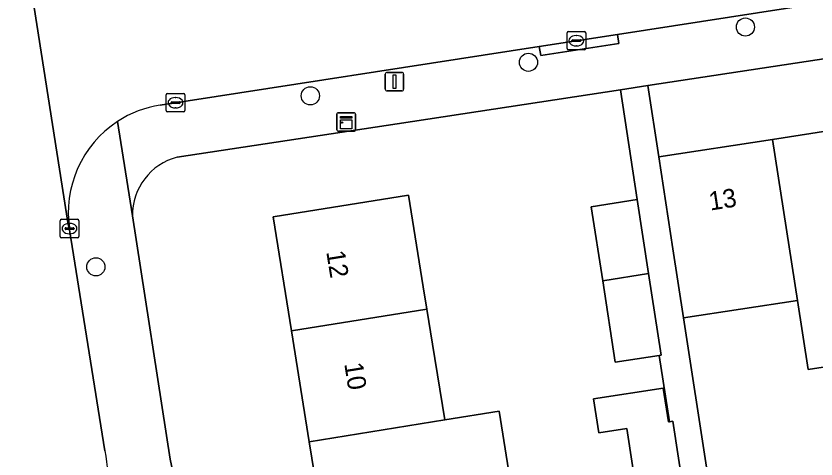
# Model space of a CAD drawing. Extents: x 160077 to 160948, y 386481 to 387498.
# Drawn here: x 160369.17 to 160412.23, y 387254.24 to 387278.08 of the extents above; entities that cross this region are included whole.
import ezdxf

# ---------------------------------------------------------------- set-up
doc = ezdxf.new("R2010")
doc.units = 0
for name, color, linetype in [('IMGEO_Boom', 7, 'Continuous'), ('IMGEO_Erf', 7, 'Continuous'), ('IMGEO_Kast', 7, 'Continuous'), ('IMGEO_Kolk', 7, 'Continuous'), ('IMGEO_Lichtmast', 7, 'Continuous'), ('IMGEO_Muur', 7, 'Continuous'), ('IMGEO_Pand', 7, 'Continuous'), ('IMGEO_Pand_nummerreeks', 7, 'Continuous'), ('IMGEO_Rijbaan_lokaal_open', 7, 'Continuous'), ('IMGEO_Voetpad_open', 7, 'Continuous')]:
    doc.layers.add(name, color=color, linetype=linetype)

msp = doc.modelspace()

# ---------------------------------------------------------------- linework, layer by layer
at = {"layer": 'IMGEO_Boom'}
for centre in [(160408.43, 387277.485), (160396.753, 387275.59), (160385.013, 387273.784), (160373.472, 387264.578)]:
    msp.add_circle(centre, 0.489, dxfattribs=at)
at = {"layer": 'IMGEO_Erf'}
msp.add_lwpolyline([(160439.635, 387276.024), (160445.762, 387276.968), (160445.192, 387280.717), (160403.185, 387274.333), (160403.768, 387270.497), (160409.89, 387271.44), (160415.84, 387272.357), (160421.789, 387273.274), (160427.738, 387274.191), (160433.686, 387275.107)], close=True, dxfattribs=at)
for points in [[(160402.666, 387251.891), (160402.05, 387255.884), (160400.542, 387255.652), (160400.262, 387257.471), (160404.005, 387258.048), (160404.285, 387256.229), (160404.336, 387256.237), (160403.785, 387259.806), (160401.426, 387259.442), (160400.751, 387263.82), (160400.135, 387267.813), (160402.606, 387268.194), (160401.707, 387274.108), (160389.687, 387272.281), (160377.847, 387270.481)], [(160385.786, 387250), (160384.957, 387255.166), (160383.999, 387261.131), (160383.013, 387267.27), (160390.303, 387268.441), (160391.095, 387263.505), (160391.288, 387262.301), (160391.592, 387260.409), (160392.246, 387256.336), (160395.177, 387256.806), (160396.134, 387250.843)], [(160375.44, 387267.324), (160377.478, 387254.235), (160378.369, 387250)], [(160417.749, 387259.975), (160411.799, 387259.058), (160411.226, 387262.773), (160405.104, 387261.83), (160408.925, 387237.024), (160412.067, 387239.031), (160410.737, 387241.114), (160414.34, 387243.414)]]:
    msp.add_lwpolyline(points, dxfattribs=at)
msp.add_arc((160378.664, 387267.362), 3.224, 104.6746, 180.6792, dxfattribs=at)
at = {"layer": 'IMGEO_Kast'}
for p, q in [((160386.444, 387271.951), (160386.444, 387272.792)), ((160386.444, 387272.792), (160386.444, 387271.951)), ((160386.519, 387272.876), (160387.36, 387272.876)), ((160387.36, 387272.876), (160386.519, 387272.876)), ((160387.444, 387272.801), (160387.444, 387271.96)), ((160387.444, 387271.96), (160387.444, 387272.801)), ((160387.369, 387271.876), (160386.528, 387271.876)), ((160386.528, 387271.876), (160387.369, 387271.876))]:
    msp.add_line(p, q, dxfattribs=at)
for points in [[(160386.639, 387272.666), (160387.239, 387272.666), (160387.239, 387272.581), (160386.639, 387272.581), (160386.639, 387272.666)], [(160386.639, 387272.491), (160387.239, 387272.491), (160387.239, 387272.002), (160386.639, 387272.002), (160386.639, 387272.491)]]:
    msp.add_lwpolyline(points, dxfattribs=at)
msp.add_circle((160386.723, 387272.34), 0.0377, dxfattribs=at)
for centre, start, end in [((160386.522, 387272.798), 92.4484, 184.2845), ((160386.522, 387272.798), 92.4484, 184.2845), ((160387.366, 387272.798), 2.4484, 94.2845), ((160387.366, 387272.798), 2.4484, 94.2845), ((160386.522, 387271.954), 182.4484, 274.2845), ((160386.522, 387271.954), 182.4484, 274.2845), ((160387.366, 387271.954), 272.4484, 4.2845), ((160387.366, 387271.954), 272.4484, 4.2845)]:
    msp.add_arc(centre, 0.0779, start, end, dxfattribs=at)
at = {"layer": 'IMGEO_Kolk'}
for p, q in [((160398.833, 387276.324), (160398.833, 387277.176)), ((160398.908, 387277.25), (160399.76, 387277.25)), ((160399.321, 387277.03), (160399.346, 387277.03)), ((160399.834, 387277.176), (160399.834, 387276.324)), ((160399.092, 387276.744), (160399.092, 387276.756)), ((160399.53, 387276.707), (160399.132, 387276.707)), ((160399.135, 387276.793), (160399.533, 387276.793)), ((160399.576, 387276.756), (160399.576, 387276.744)), ((160399.76, 387276.25), (160398.908, 387276.25)), ((160399.344, 387276.47), (160399.319, 387276.47)), ((160377.333, 387273.913), (160378.185, 387273.913)), ((160377.258, 387272.987), (160377.258, 387273.839)), ((160377.746, 387273.693), (160377.771, 387273.693)), ((160378.259, 387273.839), (160378.259, 387272.987)), ((160377.517, 387273.407), (160377.517, 387273.419)), ((160377.955, 387273.37), (160377.557, 387273.37)), ((160377.56, 387273.456), (160377.958, 387273.456)), ((160377.769, 387273.133), (160377.744, 387273.133)), ((160378.001, 387273.419), (160378.001, 387273.407)), ((160378.185, 387272.913), (160377.333, 387272.913)), ((160371.552, 387266.21), (160371.552, 387267.062)), ((160371.627, 387267.136), (160372.479, 387267.136)), ((160372.553, 387267.062), (160372.553, 387266.21)), ((160371.811, 387266.63), (160371.811, 387266.642)), ((160372.249, 387266.593), (160371.851, 387266.593)), ((160371.854, 387266.679), (160372.252, 387266.679)), ((160372.04, 387266.916), (160372.065, 387266.916)), ((160372.295, 387266.642), (160372.295, 387266.63)), ((160372.063, 387266.356), (160372.038, 387266.356)), ((160372.479, 387266.136), (160371.627, 387266.136))]:
    msp.add_line(p, q, dxfattribs=at)
for points in [[(160398.833, 387276.324), (160398.833, 387277.176)], [(160398.908, 387277.25), (160399.76, 387277.25)], [(160399.834, 387277.176), (160399.834, 387276.324)], [(160399.76, 387276.25), (160398.908, 387276.25)], [(160377.333, 387273.913), (160378.185, 387273.913)], [(160377.258, 387272.987), (160377.258, 387273.839)], [(160378.259, 387273.839), (160378.259, 387272.987)], [(160378.185, 387272.913), (160377.333, 387272.913)], [(160371.552, 387266.21), (160371.552, 387267.062)], [(160371.627, 387267.136), (160372.479, 387267.136)], [(160372.553, 387267.062), (160372.553, 387266.21)], [(160372.479, 387266.136), (160371.627, 387266.136)]]:
    msp.add_lwpolyline(points, dxfattribs=at)
for centre, radius, start, end in [((160398.91, 387277.174), 0.0765, 91.552, 178.448), ((160398.91, 387277.174), 0.0765, 91.552, 178.448), ((160399.758, 387277.174), 0.0765, 1.552, 88.448), ((160399.758, 387277.174), 0.0765, 1.552, 88.448), ((160399.132, 387276.753), 0.0403, 85.8775, 175.7526), ((160399.129, 387276.743), 0.0366, 178.938, 274.7102), ((160399.533, 387276.75), 0.043, 264.8664, 352.4533), ((160399.537, 387276.755), 0.0386, 1.7309, 96.639), ((160398.91, 387276.326), 0.0765, 181.552, 268.448), ((160398.91, 387276.326), 0.0765, 181.552, 268.448), ((160399.758, 387276.326), 0.0765, 271.552, 358.448), ((160399.758, 387276.326), 0.0765, 271.552, 358.448), ((160377.335, 387273.837), 0.0765, 91.552, 178.448), ((160377.335, 387273.837), 0.0765, 91.552, 178.448), ((160378.183, 387273.837), 0.0765, 1.552, 88.448), ((160378.183, 387273.837), 0.0765, 1.552, 88.448), ((160377.557, 387273.416), 0.0403, 85.8775, 175.7526), ((160377.554, 387273.406), 0.0366, 178.938, 274.7102), ((160377.958, 387273.413), 0.043, 264.8664, 352.4533), ((160377.962, 387273.418), 0.0386, 1.7309, 96.639), ((160377.335, 387272.989), 0.0765, 181.552, 268.448), ((160377.335, 387272.989), 0.0765, 181.552, 268.448), ((160378.183, 387272.989), 0.0765, 271.552, 358.448), ((160378.183, 387272.989), 0.0765, 271.552, 358.448), ((160371.629, 387267.06), 0.0765, 91.552, 178.448), ((160371.629, 387267.06), 0.0765, 91.552, 178.448), ((160372.477, 387267.06), 0.0765, 1.552, 88.448), ((160372.477, 387267.06), 0.0765, 1.552, 88.448), ((160371.851, 387266.639), 0.0403, 85.8775, 175.7526), ((160371.848, 387266.629), 0.0366, 178.938, 274.7102), ((160372.252, 387266.636), 0.043, 264.8664, 352.4533), ((160372.256, 387266.641), 0.0386, 1.7309, 96.639), ((160371.629, 387266.212), 0.0765, 181.552, 268.448), ((160371.629, 387266.212), 0.0765, 181.552, 268.448), ((160372.477, 387266.212), 0.0765, 271.552, 358.448), ((160372.477, 387266.212), 0.0765, 271.552, 358.448)]:
    msp.add_arc(centre, radius, start, end, dxfattribs=at)
for centre, major_axis, ratio, start_param, end_param in [((160399.32, 387276.75), (-0.387, 0.002), 0.722429, 4.712389, 7.853982), ((160399.345, 387276.75), (-0.39, 0.002), 0.717154, 1.570796, 4.712389), ((160377.745, 387273.413), (-0.387, 0.002), 0.722429, 4.712389, 7.853982), ((160377.77, 387273.413), (-0.39, 0.002), 0.717154, 1.570796, 4.712389), ((160372.039, 387266.636), (-0.387, 0.002), 0.722429, 4.712389, 7.853982), ((160372.064, 387266.636), (-0.39, 0.002), 0.717154, 1.570796, 4.712389)]:
    msp.add_ellipse(centre, major_axis=major_axis, ratio=ratio, start_param=start_param, end_param=end_param, dxfattribs=at)
at = {"layer": 'IMGEO_Lichtmast'}
for p, q in [((160389.045, 387274.144), (160389.045, 387274.944)), ((160389.045, 387274.944), (160389.045, 387274.144)), ((160389.145, 387275.044), (160389.935, 387275.044)), ((160389.935, 387275.044), (160389.145, 387275.044)), ((160390.035, 387274.944), (160390.035, 387274.144)), ((160390.035, 387274.144), (160390.035, 387274.944)), ((160389.935, 387274.044), (160389.145, 387274.044)), ((160389.145, 387274.044), (160389.935, 387274.044))]:
    msp.add_line(p, q, dxfattribs=at)
msp.add_lwpolyline([(160389.465, 387274.919), (160389.615, 387274.919), (160389.615, 387274.169), (160389.465, 387274.169), (160389.465, 387274.919)], dxfattribs=at)
for centre, start, end in [((160389.145, 387274.944), 90, 180), ((160389.145, 387274.944), 90, 180), ((160389.935, 387274.944), 0, 90), ((160389.935, 387274.944), 360, 90), ((160389.145, 387274.144), 180, 270), ((160389.145, 387274.144), 180, 270), ((160389.935, 387274.144), 270, 0), ((160389.935, 387274.144), 270, 0)]:
    msp.add_arc(centre, 0.1, start, end, dxfattribs=at)
at = {"layer": 'IMGEO_Muur'}
msp.add_lwpolyline([(160389.687, 387272.281), (160401.694, 387274.106)], dxfattribs=at)
at = {"layer": 'IMGEO_Pand'}
for points in [[(160415.84, 387272.357), (160409.89, 387271.44), (160411.226, 387262.773), (160411.799, 387259.058), (160417.749, 387259.975), (160417.176, 387263.69)], [(160409.89, 387271.44), (160403.768, 387270.497), (160404.53, 387265.556), (160405.104, 387261.83), (160411.226, 387262.773)], [(160391.288, 387262.301), (160391.095, 387263.505), (160390.303, 387268.441), (160383.013, 387267.27), (160383.999, 387261.131)], [(160403.219, 387264.216), (160402.606, 387268.194), (160400.135, 387267.813), (160400.751, 387263.82)], [(160403.219, 387264.216), (160400.751, 387263.82), (160401.426, 387259.442), (160403.785, 387259.806), (160403.897, 387259.823)], [(160383.999, 387261.131), (160384.957, 387255.166), (160392.246, 387256.336), (160391.592, 387260.409), (160391.288, 387262.301)], [(160404.521, 387256.265), (160404.336, 387256.237), (160404.285, 387256.229), (160404.005, 387258.048), (160400.262, 387257.471), (160400.542, 387255.652), (160402.05, 387255.884), (160402.666, 387251.891), (160405.134, 387252.288)], [(160392.246, 387256.336), (160384.957, 387255.166), (160385.786, 387250), (160385.914, 387249.202), (160390.886, 387250), (160393.203, 387250.372), (160396.134, 387250.843), (160395.177, 387256.806)]]:
    msp.add_lwpolyline(points, close=True, dxfattribs=at)
at = {"layer": 'IMGEO_Rijbaan_lokaal_open'}
for points in [[(160369.173, 387285.284), (160369.216, 387284.504), (160371.986, 387266.851), (160372.061, 387266.572)], [(160372.061, 387266.572), (160371.986, 387266.851), (160369.216, 387284.504)], [(160397.338, 387276.443), (160401.538, 387277.092), (160410.581, 387278.491), (160447.213, 387284.258)], [(160376.94, 387273.288), (160397.338, 387276.443)], [(160373.96, 387254.674), (160372.061, 387266.572)]]:
    msp.add_lwpolyline(points, dxfattribs=at)
for centre, radius, start, end in [((160377.853, 387267.488), 5.871, 98.9438, 123.1278), ((160377.85, 387267.497), 5.862, 123.1532, 189.0768), ((160427.93, 387261.961), 54.459, 187.6894, 192.6872)]:
    msp.add_arc(centre, radius, start, end, dxfattribs=at)
at = {"layer": 'IMGEO_Voetpad_open'}
for points in [[(160447.213, 387284.258), (160410.581, 387278.491), (160401.538, 387277.092), (160401.614, 387276.599), (160397.414, 387275.949), (160397.338, 387276.443), (160376.94, 387273.288)], [(160377.847, 387270.481), (160389.687, 387272.281), (160401.707, 387274.108), (160403.185, 387274.333), (160445.192, 387280.717)], [(160408.925, 387237.024), (160405.104, 387261.83), (160404.53, 387265.556), (160403.768, 387270.497), (160403.185, 387274.333), (160401.707, 387274.108), (160402.606, 387268.194), (160403.219, 387264.216), (160403.897, 387259.823), (160403.785, 387259.806), (160404.336, 387256.237), (160404.521, 387256.265), (160405.134, 387252.288)], [(160374.644, 387272.405), (160375.44, 387267.324)], [(160378.369, 387250), (160377.478, 387254.235), (160375.44, 387267.324), (160374.644, 387272.405)], [(160372.061, 387266.572), (160373.96, 387254.674)]]:
    msp.add_lwpolyline(points, dxfattribs=at)
msp.add_lwpolyline([(160401.538, 387277.092), (160397.338, 387276.443), (160397.414, 387275.949), (160401.614, 387276.599)], close=True, dxfattribs=at)
for centre, radius, start, end in [((160377.853, 387267.488), 5.871, 98.9438, 123.1278), ((160377.85, 387267.497), 5.862, 123.1532, 189.0768), ((160378.664, 387267.362), 3.224, 104.6746, 180.6792), ((160427.93, 387261.961), 54.459, 187.6894, 192.6872)]:
    msp.add_arc(centre, radius, start, end, dxfattribs=at)

# ---------------------------------------------------------------- texts
at = {"layer": 'IMGEO_Pand_nummerreeks'}
for s, rotation, p in [('13', 8.76, (160406.54, 387267.605)), ('12', 279.1223, (160385.868, 387265.388)), ('10', 279.1223, (160386.836, 387259.36))]:
    msp.add_text(s, height=1, rotation=rotation, dxfattribs=at).set_placement(p)

doc.saveas('drawing.dxf')
